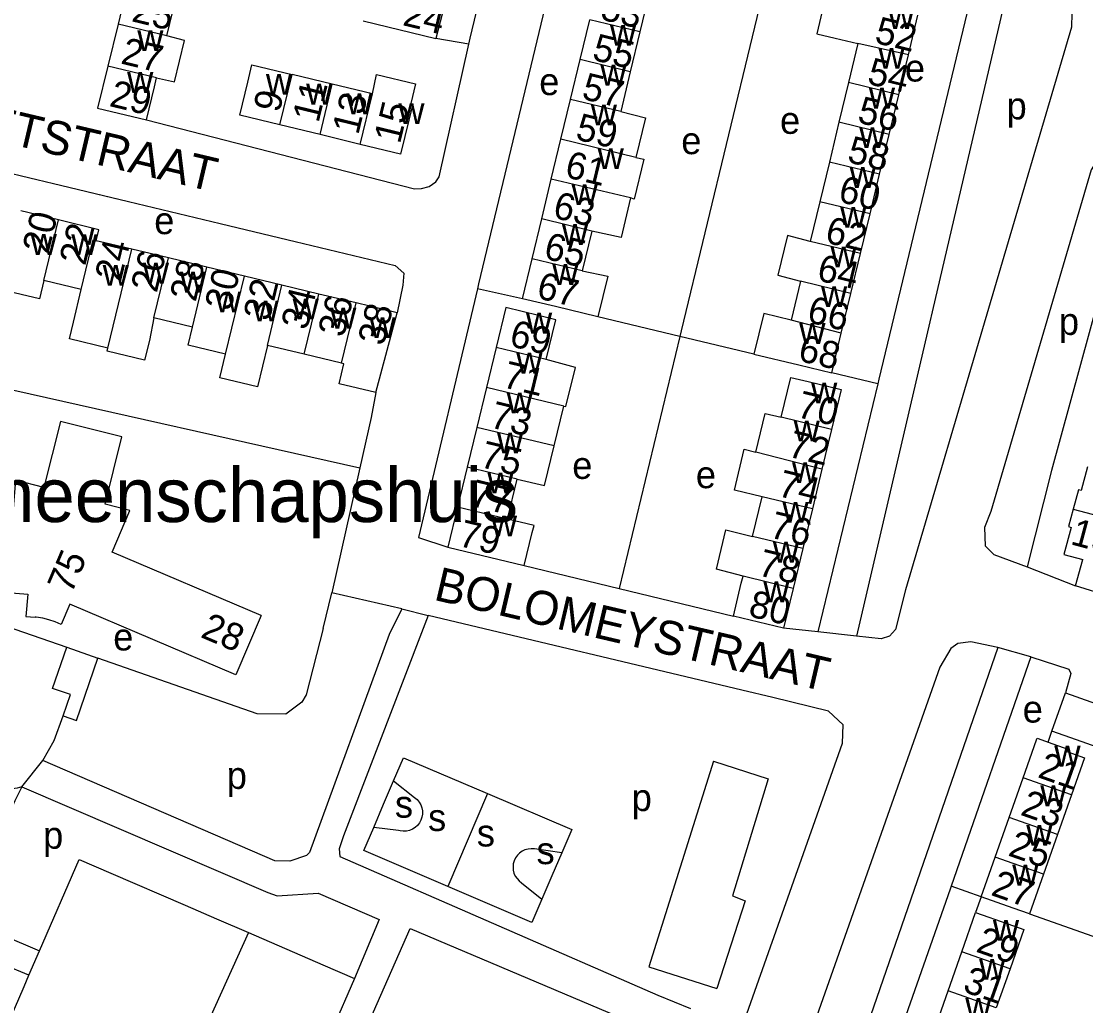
# Model space of a CAD drawing. Extents: x 162804 to 165059, y 381530 to 382901.
# Drawn here: x 163609.5 to 163766.6, y 381960.8 to 382106.1 of the extents above; entities that cross this region are included whole.
import ezdxf

# ---------------------------------------------------------------- set-up
doc = ezdxf.new("R2010")
doc.units = 0
for name, color, linetype in [('BLT_Basislijn', 7, 'Continuous'), ('BLT_Bebouwing', 7, 'Continuous'), ('BLT_Bebouwing_beschrifting', 7, 'Continuous'), ('BLT_Centroide', 7, 'Continuous'), ('BLT_Huisnummer', 7, 'Continuous'), ('BLT_Huisnummer_ tussenligend', 7, 'Continuous'), ('BLT_Huisnummer_reeks', 7, 'Continuous'), ('BLT_Onderverdeling_panden', 7, 'Continuous'), ('BLT_Straatnaam', 7, 'Continuous')]:
    doc.layers.add(name, color=color, linetype=linetype)

msp = doc.modelspace()

# ---------------------------------------------------------------- linework, layer by layer
at = {"layer": 'BLT_Basislijn'}
for p, q in [((163754.92, 382110.28), (163732.81, 382015.31)), ((163675.58, 382102.71), (163670.72, 382103.55)), ((163683.5, 382065.15), (163676.86, 382066.6)), ((163706.7, 382059.59), (163694.62, 382062.46)), ((163706.7, 382059.59), (163697.77, 382022.36)), ((163717.65, 382056.98), (163706.7, 382059.59)), ((163595.14, 382054.6), (163659.51, 382040.2)), ((163735.94, 382052.58), (163729.13, 382054.21)), ((163735.94, 382052.58), (163727.09, 382015.94)), ((163661.85, 382051.29), (163661.17, 382047.63)), ((163661.17, 382047.63), (163659.51, 382040.2)), ((163659.51, 382040.2), (163655.38, 382021.74)), ((163683.77, 382025.75), (163697.77, 382022.36)), ((163757.95, 382025.58), (163765.09, 382022.74)), ((163697.77, 382022.36), (163714.62, 382018.29)), ((163654.07, 382016.45), (163655.38, 382021.74)), ((163665.69, 382019.36), (163655.38, 382021.74)), ((163665.69, 382019.36), (163669.58, 382018.38)), ((163603.34, 382018.17), (163616.28, 382013.68)), ((163669.58, 382018.38), (163657.07, 381985.84)), ((163715.89, 382007.36), (163669.58, 382018.38)), ((163727.09, 382015.94), (163722.02, 382016.5)), ((163732.81, 382015.31), (163727.09, 382015.94)), ((163616.28, 382013.68), (163620.86, 382012.09)), ((163758.51, 382012.26), (163753.65, 382013.67)), ((163758.51, 382012.26), (163746.75, 381978.4)), ((163720.42, 382006.26), (163715.89, 382007.36)), ((163728.67, 382004.27), (163720.42, 382006.26)), ((163730.8, 382002.21), (163728.67, 382004.27)), ((163730.74, 381999.54), (163730.8, 382002.21)), ((163761.07, 381999.68), (163761.59, 382001.31)), ((163715.67, 381956.94), (163730.74, 381999.54)), ((163609.6, 381993.07), (163612.7, 381996.94)), ((163711.7, 381996.87), (163702.13, 381966.52)), ((163711.7, 381996.87), (163719.77, 381994.28)), ((163719.77, 381994.28), (163714.5, 381977)), ((163663.01, 381990.52), (163664.47, 381993.95)), ((163664.47, 381993.95), (163667.58, 381991.49)), ((163678.35, 381992.08), (163672.48, 381978.36)), ((163661.54, 381987.09), (163663.01, 381990.52)), ((163665.19, 381986.64), (163661.54, 381987.09)), ((163657.07, 381985.84), (163656.43, 381983.93)), ((163656.43, 381983.93), (163656.57, 381982.77)), ((163689.29, 381983.35), (163685.25, 381983.91)), ((163689.29, 381983.35), (163687.83, 381979.92)), ((163612.23, 381968.88), (163618.08, 381982.37)), ((163618.08, 381982.37), (163622.74, 381980.35)), ((163656.57, 381982.77), (163703.46, 381962.33)), ((163622.74, 381980.35), (163633.74, 381975.59)), ((163687.83, 381979.92), (163686.36, 381976.49)), ((163683.36, 381978.92), (163686.36, 381976.49)), ((163751.2, 381976.83), (163746.75, 381978.4)), ((163714.5, 381977), (163716.35, 381976.25)), ((163751.2, 381976.83), (163750.37, 381974.5)), ((163633.74, 381975.59), (163638.37, 381973.58)), ((163716.35, 381976.25), (163712.16, 381963.28)), ((163638.37, 381973.58), (163643.05, 381971.55)), ((163758.3, 381974.33), (163770.36, 381970.07)), ((163662.37, 381973.48), (163658.71, 381964.77)), ((163643.05, 381971.55), (163626.16, 381934.28)), ((163643.05, 381971.55), (163654.04, 381966.79)), ((163610.67, 381965.27), (163612.23, 381968.88)), ((163654.04, 381966.79), (163658.71, 381964.77)), ((163702.13, 381966.52), (163712.16, 381963.28)), ((163609.95, 381963.6), (163610.67, 381965.27)), ((163658.71, 381964.77), (163650.53, 381946.02)), ((163703.46, 381962.33), (163708.27, 381960.34))]:
    msp.add_line(p, q, dxfattribs=at)
for points in [[(163675.58, 382102.71), (163675.78, 382103.6), (163692.02, 382171.18), (163691.99, 382173.46), (163690.74, 382174.64)], [(163697.68, 382123.98), (163690.97, 382125.61), (163677.03, 382067.34), (163676.86, 382066.6)], [(163720.87, 382118.32), (163706.89, 382060.39), (163706.7, 382059.59)], [(163754.92, 382110.28), (163761.65, 382108.79), (163764.56, 382107.32), (163764.5, 382105.25), (163740.03, 382022.17), (163738.54, 382016.32), (163737.66, 382015.32), (163736.41, 382014.92), (163732.81, 382015.31)], [(163750.03, 382111.37), (163736.1, 382053.27), (163735.94, 382052.58)], [(163628, 382091.55), (163667.58, 382081.38), (163668.61, 382081.43), (163669.73, 382081.73), (163670.73, 382082.4), (163671.21, 382083.13), (163675.58, 382102.71)], [(163774.23, 382086.18), (163772.68, 382086.81), (163769.76, 382086.8), (163768.64, 382086.12), (163767.4, 382084.18), (163752.59, 382033.71), (163751.69, 382031.38), (163751.79, 382028.67), (163753.05, 382027.36), (163757.95, 382025.58)], [(163599.5, 382085.69), (163664.71, 382070.05), (163665.99, 382068.94), (163665.83, 382067.16), (163664.99, 382063.08)], [(163774.23, 382086.18), (163761.54, 382039.78), (163757.95, 382025.58)], [(163676.86, 382066.6), (163668.14, 382029.87), (163672.5, 382028.47)], [(163665.69, 382019.36), (163663.82, 382015.57), (163652.07, 381983.36), (163651.65, 381982.93), (163649.16, 381982.11), (163646.97, 381982.15), (163612.7, 381996.94)], [(163654.07, 382016.45), (163651.59, 382006.67), (163650.95, 382005.56), (163648.57, 382003.81), (163644.36, 382003.87), (163620.86, 382012.09)], [(163753.65, 382013.67), (163749.64, 382014.48), (163747.74, 382014.23), (163746.7, 382013.51), (163745.08, 382010.75), (163708.12, 381905.96), (163701.34, 381889.02), (163701.19, 381886.77)], [(163615.7, 382003.54), (163616.78, 382006.71), (163614.16, 382007.58), (163616.28, 382013.68)], [(163753.65, 382013.67), (163709.17, 381884.96), (163708.83, 381884.4), (163708.51, 381884.4), (163701.19, 381886.77)], [(163615.7, 382003.54), (163617.67, 382002.88), (163620.86, 382012.09)], [(163758.51, 382012.26), (163764.13, 382010.46), (163764.39, 382009.83), (163763.61, 382006.97)], [(163612.7, 381996.94), (163614.38, 381999.93), (163615.7, 382003.54)], [(163664.47, 381993.95), (163665.94, 381997.38), (163678.35, 381992.08)], [(163609.6, 381993.07), (163608.58, 381991), (163600.95, 381973.96), (163601.68, 381973.33), (163612.23, 381968.88)], [(163609.6, 381993.07), (163608.94, 381992.88), (163608.26, 381992.76), (163607.57, 381992.73), (163606.88, 381992.77), (163606.2, 381992.9), (163605.54, 381993.1), (163604.98, 381993.34)], [(163609.6, 381993.07), (163645.94, 381977.45), (163647.31, 381976.96), (163653.36, 381977.36), (163662.37, 381973.48)], [(163667.58, 381991.49), (163667.94, 381991.19), (163668.24, 381990.83), (163668.48, 381990.43), (163668.64, 381989.99), (163668.73, 381989.53), (163668.74, 381989.06), (163668.66, 381988.6), (163668.51, 381988.16), (163668.29, 381987.75), (163668, 381987.38), (163667.65, 381987.07), (163667.26, 381986.82), (163666.83, 381986.64), (163666.37, 381986.54), (163665.9, 381986.52), (163665.44, 381986.57), (163665.19, 381986.64)], [(163678.35, 381992.08), (163690.76, 381986.78), (163689.29, 381983.35)], [(163672.48, 381978.36), (163660.08, 381983.66), (163661.54, 381987.09)], [(163685.25, 381983.91), (163684.78, 381983.94), (163684.32, 381983.89), (163683.87, 381983.77), (163683.45, 381983.57), (163683.07, 381983.3), (163682.74, 381982.97), (163682.47, 381982.59), (163682.27, 381982.17), (163682.14, 381981.72), (163682.1, 381981.26), (163682.13, 381980.79), (163682.24, 381980.34), (163682.43, 381979.91), (163682.69, 381979.52), (163683.01, 381979.18), (163683.36, 381978.92)], [(163686.36, 381976.49), (163684.89, 381973.06), (163672.48, 381978.36)], [(163746.75, 381978.4), (163746.61, 381977.99), (163725.62, 381918.08)], [(163645.68, 381923.83), (163666.94, 381972.18), (163701.56, 381957.48)], [(163610.67, 381965.27), (163599.23, 381969.98), (163587.41, 381942.48)], [(163607.08, 381942.55), (163601.81, 381944.83), (163609.95, 381963.6)]]:
    msp.add_lwpolyline(points, dxfattribs=at)
at = {"layer": 'BLT_Bebouwing'}
for p, q in [((163625.32, 382111.88), (163623.82, 382105.69)), ((163702.24, 382110.43), (163700.82, 382104.55)), ((163631.01, 382103.94), (163632.51, 382110.14)), ((163672.31, 382109.65), (163670.72, 382103.55)), ((163623.82, 382105.69), (163622.31, 382099.49)), ((163659.98, 382106.16), (163670.72, 382103.55)), ((163692.01, 382100.45), (163693.42, 382106.33)), ((163740.44, 382101.14), (163741.85, 382107.01)), ((163700.82, 382104.55), (163699.4, 382098.67)), ((163733, 382102.83), (163731.61, 382097.06)), ((163739.02, 382095.27), (163740.44, 382101.14)), ((163690.59, 382094.57), (163692.01, 382100.45)), ((163655.44, 382096.81), (163649.51, 382098.25)), ((163699.4, 382098.67), (163697.99, 382092.78)), ((163661.37, 382095.38), (163655.44, 382096.81)), ((163731.61, 382097.06), (163730.2, 382091.19)), ((163689.17, 382088.68), (163690.59, 382094.57)), ((163737.61, 382089.41), (163739.02, 382095.27)), ((163653.64, 382089.38), (163647.71, 382090.82)), ((163730.2, 382091.19), (163728.78, 382085.33)), ((163659.56, 382087.94), (163653.64, 382089.38)), ((163687.75, 382082.8), (163689.17, 382088.68)), ((163736.2, 382083.54), (163737.61, 382089.41)), ((163728.78, 382085.33), (163727.37, 382079.46)), ((163734.78, 382077.68), (163736.2, 382083.54)), ((163686.33, 382076.92), (163687.75, 382082.8)), ((163727.37, 382079.46), (163725.96, 382073.6)), ((163615.02, 382076.77), (163609.49, 382078.12)), ((163733.37, 382071.81), (163734.78, 382077.68)), ((163684.91, 382071.04), (163686.33, 382076.92)), ((163693.73, 382075.13), (163692.31, 382069.25)), ((163625.85, 382072.45), (163620.61, 382073.71)), ((163631.26, 382071.16), (163625.85, 382072.45)), ((163636.93, 382069.8), (163631.26, 382071.16)), ((163683.5, 382065.15), (163684.91, 382071.04)), ((163731.96, 382065.94), (163733.37, 382071.81)), ((163642.47, 382068.47), (163636.93, 382069.8)), ((163618.4, 382066.53), (163612.86, 382067.86)), ((163648.01, 382067.14), (163642.47, 382068.47)), ((163653.43, 382065.84), (163648.01, 382067.14)), ((163724.54, 382067.73), (163723.16, 382061.98)), ((163658.97, 382064.52), (163653.43, 382065.84)), ((163730.54, 382060.08), (163731.96, 382065.94)), ((163664.99, 382063.08), (163658.97, 382064.52)), ((163661.85, 382051.29), (163664.99, 382063.08)), ((163634.81, 382060.93), (163629.1, 382062.3)), ((163729.13, 382054.21), (163730.54, 382060.08)), ((163651.27, 382056.96), (163645.89, 382058.26)), ((163656.81, 382055.62), (163651.27, 382056.96)), ((163679.6, 382057.94), (163678.18, 382052.05)), ((163678.18, 382052.05), (163676.76, 382046.15)), ((163676.76, 382046.15), (163675.34, 382040.26)), ((163729.1, 382045.86), (163727.68, 382039.99)), ((163675.34, 382040.26), (163673.92, 382034.36)), ((163727.68, 382039.99), (163726.27, 382034.12)), ((163681.31, 382032.58), (163682.73, 382038.48)), ((163717.45, 382030.03), (163718.87, 382035.9)), ((163673.92, 382034.36), (163672.5, 382028.47)), ((163726.27, 382034.12), (163724.85, 382028.25)), ((163672.5, 382028.47), (163683.77, 382025.75)), ((163724.85, 382028.25), (163723.44, 382022.38)), ((163765.09, 382022.74), (163766.16, 382026.65)), ((163723.44, 382022.38), (163722.02, 382016.5)), ((163773.43, 382020.19), (163765.09, 382022.74)), ((163722.02, 382016.5), (163714.62, 382018.29)), ((163761.59, 382001.31), (163763.61, 382006.97)), ((163755.33, 381988.54), (163757.39, 381994.4)), ((163764.49, 381991.89), (163762.43, 381986.03)), ((163753.26, 381982.69), (163755.33, 381988.54)), ((163762.43, 381986.03), (163760.36, 381980.18)), ((163751.2, 381976.83), (163753.26, 381982.69)), ((163760.36, 381980.18), (163758.3, 381974.33)), ((163748.34, 381968.72), (163750.37, 381974.5)), ((163746.3, 381962.95), (163748.34, 381968.72)), ((163755.45, 381966.22), (163753.41, 381960.44)), ((163744.26, 381957.17), (163746.3, 381962.95))]:
    msp.add_line(p, q, dxfattribs=at)
for points in [[(163731.05, 382109.47), (163728.32, 382110.17), (163726.92, 382104.28), (163729.65, 382103.63), (163733, 382102.83)], [(163629.51, 382097.75), (163632.16, 382097.17), (163633.64, 382103.29), (163631.01, 382103.94)], [(163622.31, 382099.49), (163620.81, 382093.3), (163628, 382091.55)], [(163647.71, 382090.82), (163641.78, 382092.25), (163642.96, 382097.11), (163643.58, 382099.68), (163649.51, 382098.25)], [(163628, 382091.55), (163629.18, 382096.42), (163629.51, 382097.75)], [(163661.37, 382095.38), (163661.97, 382098.25), (163667.7, 382096.87), (163667, 382093.99), (163667.34, 382093.91), (163666.12, 382089.11), (163665.49, 382086.51), (163659.56, 382087.94)], [(163697.99, 382092.78), (163701.65, 382091.87), (163700.23, 382086.02)], [(163700.23, 382086.02), (163701.42, 382085.73), (163700, 382079.85), (163699.46, 382080.03)], [(163699.46, 382080.03), (163698.04, 382074.18), (163693.73, 382075.13)], [(163620.61, 382073.71), (163620.99, 382075.33), (163615.02, 382076.77)], [(163725.96, 382073.6), (163722.58, 382074.47), (163721.17, 382068.63), (163724.54, 382067.73)], [(163612.86, 382067.86), (163612.23, 382065.12), (163606.82, 382066.43)], [(163692.31, 382069.25), (163696.07, 382068.46), (163694.62, 382062.46)], [(163622.31, 382057.83), (163616.64, 382059.2), (163617.24, 382061.69), (163618.4, 382066.53)], [(163694.62, 382062.46), (163688.36, 382063.98), (163683.5, 382065.15)], [(163686.99, 382056.16), (163688.41, 382062.05), (163685.88, 382062.66), (163681.02, 382063.83), (163679.6, 382057.94)], [(163629.1, 382062.3), (163628.48, 382058.98), (163627.74, 382056.08), (163622.21, 382057.42), (163622.31, 382057.83)], [(163723.16, 382061.98), (163719.09, 382062.96), (163717.65, 382056.98)], [(163639.7, 382056.94), (163634.17, 382058.29), (163634.81, 382060.93)], [(163645.89, 382058.26), (163644.4, 382052.12), (163638.86, 382053.46), (163639.7, 382056.94)], [(163717.65, 382056.98), (163724.27, 382055.38), (163729.13, 382054.21)], [(163661.85, 382051.29), (163656.45, 382052.59), (163657.16, 382055.54), (163656.81, 382055.62)], [(163689.58, 382049.3), (163689.91, 382049.22), (163691.3, 382055), (163686.99, 382056.16)], [(163721.68, 382047.65), (163723.1, 382053.53), (163725.65, 382052.9), (163730.51, 382051.73), (163729.1, 382045.86)], [(163688.15, 382043.4), (163689.58, 382049.3)], [(163717.95, 382042.49), (163719.33, 382048.21), (163721.68, 382047.65)], [(163644.93, 382018.36), (163622.93, 382027.73), (163625.55, 382033.89), (163621.91, 382034.8), (163624.39, 382044.73), (163615.32, 382047), (163612.89, 382037.28), (163608.67, 382038.34), (163608.08, 382031.19), (163602.56, 382031.64), (163602.61, 382032.24), (163599.56, 382032.49), (163599.51, 382031.9), (163590.65, 382032.63)], [(163682.73, 382038.48), (163686.74, 382037.55), (163688.15, 382043.4)], [(163718.87, 382035.9), (163714.77, 382036.89), (163716.22, 382042.91), (163717.95, 382042.49)], [(163766.86, 382040.31), (163765.92, 382036.81), (163765.54, 382036.91), (163764.78, 382034.07)], [(163764.78, 382034.07), (163764.09, 382031.49), (163764.48, 382031.39), (163763.4, 382027.39), (163766.16, 382026.65)], [(163683.77, 382025.75), (163684.95, 382030.61), (163685.2, 382031.65), (163681.31, 382032.58)], [(163716.04, 382024.16), (163712.11, 382025.22), (163713.51, 382031.04), (163717.45, 382030.03)], [(163714.62, 382018.29), (163715.79, 382023.15), (163716.04, 382024.16)], [(163589.88, 382023.18), (163598.8, 382022.44), (163598.73, 382021.6), (163601.85, 382021.35), (163601.92, 382022.22), (163610.49, 382021.51), (163610.22, 382018.25), (163611.58, 382018.14)], [(163644.93, 382018.36), (163641.21, 382009.61), (163616.71, 382020.04), (163615.43, 382017.04)], [(163615.43, 382017.04), (163614.55, 382017.42), (163613.63, 382017.73), (163612.7, 382017.97), (163611.75, 382018.12), (163611.58, 382018.14)], [(163763.61, 382006.97), (163783.17, 382000), (163798.15, 381994.69)], [(163778.97, 381995.13), (163765.27, 382000), (163761.59, 382001.31)], [(163757.39, 381994.4), (163759.37, 382000), (163759.46, 382000.24), (163760.12, 382000.02), (163761.07, 381999.68)], [(163761.07, 381999.68), (163763.96, 381998.66), (163763.83, 381998.29), (163766.43, 381997.38), (163764.49, 381991.89)], [(163758.3, 381974.33), (163755.91, 381975.17), (163751.2, 381976.83)], [(163750.37, 381974.5), (163755.1, 381972.83), (163757.49, 381971.99), (163755.45, 381966.22)]]:
    msp.add_lwpolyline(points, dxfattribs=at)
at = {"layer": 'BLT_Onderverdeling_panden'}
for p, q in [((163631.01, 382103.94), (163623.82, 382105.69)), ((163700.82, 382104.55), (163693.42, 382106.33)), ((163740.44, 382101.14), (163733, 382102.83)), ((163629.51, 382097.75), (163622.31, 382099.49)), ((163699.4, 382098.67), (163692.01, 382100.45)), ((163647.71, 382090.82), (163649.51, 382098.25)), ((163653.64, 382089.38), (163655.44, 382096.81)), ((163739.02, 382095.27), (163731.61, 382097.06)), ((163659.56, 382087.94), (163661.37, 382095.38)), ((163697.99, 382092.78), (163690.59, 382094.57)), ((163737.61, 382089.41), (163730.2, 382091.19)), ((163700.23, 382086.02), (163689.17, 382088.68)), ((163736.2, 382083.54), (163728.78, 382085.33)), ((163699.46, 382080.03), (163687.75, 382082.8)), ((163734.78, 382077.68), (163727.37, 382079.46)), ((163612.86, 382067.86), (163615.02, 382076.77)), ((163693.73, 382075.13), (163686.33, 382076.92)), ((163733.37, 382071.81), (163725.96, 382073.6)), ((163622.31, 382057.83), (163625.85, 382072.45)), ((163629.1, 382062.3), (163631.26, 382071.16)), ((163692.31, 382069.25), (163684.91, 382071.04)), ((163634.81, 382060.93), (163636.93, 382069.8)), ((163639.7, 382056.94), (163642.47, 382068.47)), ((163645.89, 382058.26), (163648.01, 382067.14)), ((163731.96, 382065.94), (163724.54, 382067.73)), ((163651.27, 382056.96), (163653.43, 382065.84)), ((163656.81, 382055.62), (163658.97, 382064.52)), ((163730.54, 382060.08), (163723.16, 382061.98)), ((163686.99, 382056.16), (163679.6, 382057.94)), ((163689.58, 382049.3), (163678.18, 382052.05)), ((163729.1, 382045.86), (163721.68, 382047.65)), ((163688.15, 382043.4), (163676.76, 382046.15)), ((163727.68, 382039.99), (163717.95, 382042.49)), ((163682.73, 382038.48), (163675.34, 382040.26)), ((163726.27, 382034.12), (163718.87, 382035.9)), ((163681.31, 382032.58), (163673.92, 382034.36)), ((163764.78, 382034.07), (163774.7, 382031.41)), ((163724.85, 382028.25), (163717.45, 382030.03)), ((163723.44, 382022.38), (163716.04, 382024.16)), ((163764.49, 381991.89), (163757.39, 381994.4)), ((163762.43, 381986.03), (163755.33, 381988.54)), ((163760.36, 381980.18), (163753.26, 381982.69)), ((163755.45, 381966.22), (163748.34, 381968.72)), ((163753.41, 381960.44), (163746.3, 381962.95))]:
    msp.add_line(p, q, dxfattribs=at)
msp.add_lwpolyline([(163618.4, 382066.53), (163620.17, 382073.86), (163620.61, 382073.71)], dxfattribs=at)

# ---------------------------------------------------------------- texts
at = {"layer": 'BLT_Bebouwing_beschrifting'}
msp.add_text('Gemeenschapshuis', height=8, dxfattribs=at).set_placement((163588.3, 382032.17))
at = {"layer": 'BLT_Centroide'}
for s, p in [('w', (163737.44, 382104.97)), ('w', (163696.41, 382102.5)), ('w', (163626.66, 382101.72)), ('w', (163736.02, 382099.09)), ('w', (163694.99, 382096.62)), ('e', (163739.93, 382097.21)), ('w', (163625.16, 382095.53)), ('w', (163645.64, 382095.25)), ('e', (163685.97, 382095.21)), ('w', (163651.58, 382093.81)), ('w', (163734.61, 382093.22)), ('w', (163657.5, 382092.38)), ('p', (163754.93, 382091.63)), ('w', (163665.18, 382090.94)), ('w', (163693.58, 382090.75)), ('e', (163721.5, 382089.49)), ('w', (163733.2, 382087.38)), ('e', (163706.93, 382086.49)), ('w', (163694.59, 382084.28)), ('w', (163731.78, 382081.5)), ('w', (163690.74, 382078.97)), ('e', (163629.16, 382074.68)), ('w', (163730.38, 382075.62)), ('w', (163689.32, 382073.09)), ('w', (163610.92, 382071.61)), ('w', (163616.92, 382071.59)), ('w', (163728.95, 382069.78)), ('w', (163621.55, 382067.06)), ('w', (163627.47, 382067.38)), ('w', (163687.9, 382067.19)), ('w', (163632.95, 382066.06)), ('w', (163727.55, 382063.91)), ('w', (163638.14, 382063.14)), ('w', (163643.66, 382061.81)), ('w', (163649.58, 382062.08)), ('w', (163655.12, 382060.73)), ('w', (163660.91, 382059.34)), ('w', (163684.01, 382060)), ('w', (163724.34, 382058.47)), ('p', (163762.65, 382059.8)), ('w', (163682.59, 382054.09)), ('w', (163726.09, 382049.69)), ('w', (163681.16, 382048.22)), ('w', (163723.51, 382044.09)), ('w', (163679.74, 382042.31)), ('e', (163690.84, 382038.54)), ('e', (163709.08, 382037.17)), ('w', (163723.27, 382037.94)), ('w', (163678.32, 382036.41)), ('w', (163721.86, 382032.06)), ('w', (163678.84, 382030.06)), ('w', (163720.45, 382026.19)), ('w', (163719.03, 382020.34)), ('e', (163623.11, 382013.21)), ('e', (163757.31, 382002.56)), ('w', (163761.98, 381996.06)), ('p', (163639.86, 381992.77)), ('p', (163699.61, 381989.5)), ('w', (163759.91, 381990.22)), ('s', (163664.68, 381988.52)), ('s', (163669.57, 381986.56)), ('p', (163612.76, 381983.94)), ('s', (163676.76, 381984.27)), ('w', (163757.84, 381984.38)), ('s', (163685.57, 381981.66)), ('w', (163755.77, 381978.5)), ('w', (163752.91, 381970.34)), ('w', (163750.88, 381964.59)), ('w', (163748.84, 381958.81))]:
    msp.add_text(s, height=4, dxfattribs=at).set_placement(p)
at = {"layer": 'BLT_Huisnummer'}
for s, rotation, p in [('53', 346.4455, (163694.82, 382106.42)), ('24', 346.3946, (163665.68, 382105.56)), ('54', 346.4555, (163734.21, 382096.91)), ('57', 346.4455, (163692.09, 382094.69)), ('29', 346.3751, (163622.39, 382093.62)), ('9', 76.3781, (163647.62, 382092.49)), ('15', 76.3836, (163665.41, 382087.89)), ('58', 346.4537, (163731.26, 382085.35)), ('61', 346.4475, (163689.58, 382083.15)), ('20', 76.3291, (163613.52, 382071.63)), ('62', 346.4537, (163727.98, 382073.48)), ('24', 76.3252, (163624.21, 382067.5)), ('28', 76.3222, (163635.26, 382064.56)), ('32', 76.3222, (163646.12, 382061.72)), ('67', 346.4445, (163685.41, 382065.28)), ('38', 76.322, (163663.03, 382058.07)), ('69', 346.4427, (163681.4, 382058.2)), ('68', 346.453, (163724, 382056.03)), ('70', 346.4492, (163723.8, 382047.72)), ('73', 346.4483, (163678.52, 382046.18)), ('74', 346.4566, (163720.99, 382036.05)), ('79', 346.4483, (163673.89, 382028.69)), ('80', 346.4548, (163716.68, 382018.3)), ('21', 340.5519, (163759.37, 381994.54)), ('27', 340.5519, (163752.46, 381977.14)), ('29', 340.5777, (163750.26, 381968.78))]:
    msp.add_text(s, height=4, rotation=rotation, dxfattribs=at).set_placement(p)
at = {"layer": 'BLT_Huisnummer_ tussenligend'}
for s, rotation, p in [('25', 346.3675, (163625.68, 382106.14)), ('52', 346.45, (163735.3, 382102.96)), ('55', 346.4455, (163693.63, 382100.45)), ('27', 346.3675, (163624.08, 382099.9)), ('11', 76.3781, (163653.39, 382091)), ('13', 76.3781, (163659.26, 382089.23)), ('56', 346.4555, (163732.76, 382091.2)), ('59', 346.4455, (163691.17, 382088.7)), ('60', 346.4537, (163729.93, 382079.51)), ('63', 346.4475, (163687.82, 382077.15)), ('22', 76.3291, (163618.97, 382069.91)), ('65', 346.4445, (163686.48, 382071.12)), ('26', 76.3252, (163629.52, 382065.9)), ('64', 346.4537, (163726.77, 382067.91)), ('30', 76.3222, (163640.43, 382063.22)), ('34', 76.3222, (163651.7, 382060.38)), ('36', 76.3222, (163657.14, 382059.32)), ('66', 346.453, (163725.32, 382061.74)), ('71', 346.4427, (163680.39, 382052.12)), ('72', 346.4492, (163722.49, 382041.87)), ('75', 346.4483, (163677.06, 382040.33)), ('77', 346.4483, (163675.59, 382034.62)), ('76', 346.4566, (163719.8, 382029.93)), ('78', 346.4566, (163718.08, 382024.35)), ('23', 340.5519, (163756.82, 381988.98)), ('25', 340.5519, (163755, 381982.98)), ('31', 340.5777, (163748.3, 381962.91))]:
    msp.add_text(s, height=4, rotation=rotation, dxfattribs=at).set_placement(p)
at = {"layer": 'BLT_Huisnummer_reeks'}
for s, rotation, p in [('19', 345.0259, (163764.21, 382028.93)), ('75', 66.9422, (163616.94, 382021.43)), ('28', 336.9571, (163635.84, 382015.23))]:
    msp.add_text(s, height=4, rotation=rotation, dxfattribs=at).set_placement(p)
at = {"layer": 'BLT_Straatnaam'}
for s, rotation, p in [('GUSTAAF DE SMETSTRAAT', 346.724, (163550.61, 382101.48)), ('BOLOMEYSTRAAT', 346.7827, (163670.25, 382020.72))]:
    msp.add_text(s, height=5, rotation=rotation, dxfattribs=at).set_placement(p)

doc.saveas('drawing.dxf')
